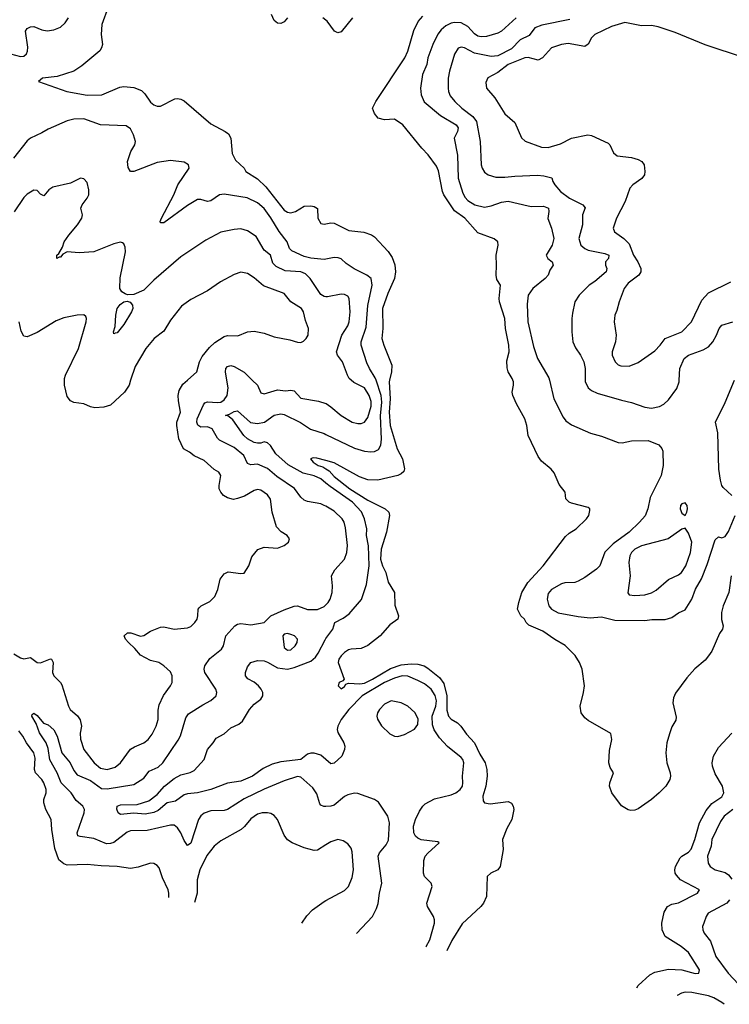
# Model space of a CAD drawing. Header units: inches. Extents: x 1552611 to 1694776, y 811966 to 917215.
# Tile 374 of 549: x 1678166 to 1682415, y 826264 to 832159. Entities that reach past the tile are written whole.
import ezdxf

# ---------------------------------------------------------------- set-up
doc = ezdxf.new("R2010")
doc.units = ezdxf.units.IN
doc.header["$MEASUREMENT"] = 0
for name, color, linetype in [('B6872', 7, 'Continuous'), ('B6873', 7, 'Continuous'), ('B6882', 7, 'Continuous'), ('B6883', 7, 'Continuous')]:
    doc.layers.add(name, color=color, linetype=linetype)

msp = doc.modelspace()

# ---------------------------------------------------------------- linework, layer by layer
at = {"layer": 'B6872', "color": 5}
for points, elevation in [([(1678130, 828362.8), (1678170, 828339.3), (1678190, 828333), (1678230, 828340.3), (1678271.1, 828311.1), (1678290, 828309.3), (1678350, 828333.4), (1678356.5, 828330), (1678365.7, 828310), (1678362, 828250), (1678370.2, 828230), (1678411.1, 828190), (1678417.7, 828177.7), (1678457.8, 828050), (1678468.6, 828030), (1678511.9, 827991.9), (1678527.5, 827967.5), (1678535.3, 827930), (1678527.8, 827887.8), (1678529.2, 827850.8), (1678550, 827790.4), (1678612.7, 827710), (1678650, 827678.8), (1678690, 827668.9), (1678736.9, 827683.1), (1678768.9, 827710), (1678829.1, 827790.9), (1678853.5, 827806.5), (1678910, 827829.3), (1678935.7, 827850), (1678959.3, 827880.7), (1678983.4, 827930), (1678994.5, 827970), (1678995, 828025), (1679002, 828058), (1679026.9, 828113.1), (1679069.7, 828170), (1679078.5, 828190), (1679079.7, 828230), (1679070, 828254), (1679029.6, 828290), (1678998.4, 828310), (1678950, 828323.1), (1678890, 828355.4), (1678855.3, 828395.3), (1678816.9, 828430), (1678799.7, 828450), (1678791.6, 828470), (1678811.3, 828488.7), (1678831.4, 828488.6), (1678890, 828469), (1678910, 828471.8), (1678950, 828499), (1679010, 828521.8), (1679030, 828524.2), (1679090, 828510.3), (1679170, 828519), (1679190, 828525.7), (1679215.6, 828550), (1679227.8, 828570), (1679233.6, 828590), (1679235.6, 828630), (1679241.5, 828638.5), (1679252.3, 828650), (1679304.2, 828675.8), (1679333.8, 828706.2), (1679352.2, 828747.8), (1679367.2, 828810), (1679390, 828841.3), (1679413.8, 828853.8), (1679490, 828843.1), (1679510, 828846), (1679537.6, 828890), (1679556.6, 828943.4), (1679592.9, 828987.1), (1679630, 829001), (1679710, 828994.8), (1679750, 829011), (1679775.3, 829030), (1679782, 829050), (1679768, 829070), (1679732.1, 829092.1), (1679703.7, 829123.7), (1679677.4, 829210), (1679667.7, 829287.7), (1679650, 829315.1), (1679610, 829343), (1679590, 829346.3), (1679570, 829341.1), (1679512.8, 829307.2), (1679470, 829292.4), (1679447.2, 829287.2), (1679410, 829295.4), (1679387.3, 829310), (1679369.6, 829330), (1679360.7, 829350), (1679359.6, 829370), (1679369.6, 829430), (1679358, 829450), (1679330, 829466.9), (1679270, 829519.8), (1679210, 829548.7), (1679182.6, 829570), (1679146, 829590), (1679119.9, 829650), (1679106.5, 829730), (1679107.6, 829750), (1679129, 829810), (1679116.8, 829876.8), (1679115, 829910), (1679120.8, 829939.2), (1679143.8, 829976.2), (1679170.9, 830000)], 880), ([(1678830.3, 830000), (1678820.6, 829970), (1678793.8, 829930), (1678710, 829850.7), (1678670, 829840.2), (1678615.2, 829835.2), (1678590, 829840.9), (1678550, 829858.2), (1678490, 829868), (1678470, 829876.3), (1678450, 829903.7), (1678434.6, 829970), (1678434.6, 830000)], 880), ([(1680000, 829245.6), (1679990, 829251.4), (1679970, 829260.6), (1679890, 829274.2), (1679870, 829281.8), (1679850, 829300.9), (1679811.5, 829351.5), (1679705, 829425), (1679650, 829472.2), (1679590, 829497.9), (1679550, 829494), (1679530, 829502), (1679508.9, 829550), (1679450, 829598.7), (1679362.4, 829642.4), (1679350, 829654.3), (1679318.3, 829710), (1679290, 829721.3), (1679250, 829719.8), (1679231.9, 829731.9), (1679226.4, 829750), (1679229.3, 829770), (1679266.2, 829853.8), (1679275.4, 829864.6), (1679290, 829870.9), (1679350, 829866.5), (1679370, 829869.6), (1679390, 829882.2), (1679409.2, 829910), (1679414.2, 829954.2), (1679407, 830000)], 860), ([(1679558.7, 830000), (1679589.1, 829970), (1679610, 829924.4), (1679630, 829919), (1679710, 829943.5), (1679757.9, 829937.9), (1679790, 829941.3), (1679810, 829936.4), (1679850, 829893), (1679955.2, 829875.2), (1680000, 829860.6)], 860), ([(1680000, 829385.1), (1679970, 829410.4), (1679930, 829429), (1679863.7, 829443.7), (1679773.4, 829493.4), (1679699, 829559), (1679667.4, 829610), (1679650, 829626.2), (1679630, 829631.7), (1679610, 829623.8), (1679590, 829623.1), (1679570, 829628), (1679529.7, 829649.7), (1679508.9, 829668.9), (1679442.5, 829762.5), (1679410, 829788.8), (1679398, 829790), (1679423.2, 829796.8), (1679450, 829814.2), (1679470, 829817.1), (1679548, 829748), (1679590, 829741.5), (1679630.9, 829750), (1679690, 829791), (1679730, 829798.4), (1679750, 829795), (1679848.2, 829748.2), (1679907.1, 829707.1), (1679990, 829681), (1680000, 829676.1)], 840), ([(1680000, 829519.4), (1679945.8, 829534.2), (1679923.5, 829536.5), (1679908, 829530), (1679923.1, 829510), (1679953, 829490), (1679981.7, 829481.7), (1680000, 829470.5)], 820), ([(1680000, 827448.1), (1679987.5, 827447.5), (1679970, 827455.6), (1679964, 827464), (1679945, 827525), (1679920.7, 827560.7), (1679850, 827623.5), (1679830, 827628.3), (1679750, 827602.8), (1679630, 827552.9), (1679510, 827494.7), (1679410, 827430.7), (1679390, 827424), (1679310, 827421.8), (1679270, 827408.4), (1679250, 827392.8), (1679236.2, 827370), (1679191.1, 827228.9), (1679170, 827214.7), (1679150, 827245.6), (1679131.4, 827291.4), (1679110, 827320.7), (1679090, 827335.7), (1679070, 827337.3), (1678930, 827303.9), (1678830, 827303.5), (1678810, 827295.4), (1678730, 827232.9), (1678710, 827226.6), (1678685.8, 827225.8), (1678610, 827257.7), (1678527.8, 827267.8), (1678513.3, 827273.3), (1678511.1, 827290), (1678553, 827410), (1678554.8, 827430), (1678544.1, 827450), (1678503.4, 827483.4), (1678474.4, 827530), (1678414, 827590), (1678390.8, 827650.8), (1678347.3, 827727.3), (1678336.3, 827796.3), (1678325.1, 827830), (1678285.6, 827890), (1678264.7, 827944.7), (1678238, 827990), (1678240.1, 827999.9), (1678250, 828008), (1678270, 827992.9), (1678308.1, 827948.1), (1678337.5, 827937.5), (1678370, 827907.1), (1678390.1, 827870.1), (1678418.6, 827770), (1678467.9, 827710), (1678490, 827663.6), (1678510, 827638.3), (1678590, 827604.7), (1678656, 827556), (1678690, 827554.4), (1678850, 827579.3), (1678910, 827618.6), (1678940.5, 827659.5), (1678996.1, 827683.9), (1679024, 827710), (1679114.8, 827845.2), (1679128.1, 827871.9), (1679161.6, 827978.4), (1679177.2, 828002.8), (1679262.2, 828057.8), (1679310, 828082.6), (1679341.6, 828110), (1679346.6, 828130), (1679339.8, 828150), (1679275.2, 828250), (1679271.4, 828270), (1679274.6, 828290), (1679304.9, 828335.1), (1679374.6, 828390), (1679386.3, 828410), (1679400.4, 828470), (1679453.5, 828530), (1679470, 828540.7), (1679490, 828544.8), (1679550, 828535.5), (1679630.8, 828549.2), (1679669.5, 828590), (1679750, 828626.7), (1679810, 828647.8), (1679830, 828649), (1679890, 828627.8), (1679948.7, 828628.7), (1679990, 828646), (1680000, 828656.4)], 860), ([(1680000, 827730), (1679970, 827755.2), (1679930, 827767.3), (1679910, 827768.1), (1679890, 827760.8), (1679850.1, 827729.9), (1679730, 827715.8), (1679678.1, 827701.9), (1679624.1, 827675.9), (1679560.3, 827630), (1679490, 827600.2), (1679410, 827587.9), (1679310, 827549.9), (1679230, 827529.9), (1679170, 827523.7), (1679150, 827517.5), (1679099.7, 827480.3), (1679049.3, 827470.7), (1678994.7, 827425.3), (1678970, 827412.7), (1678917.3, 827402.7), (1678850, 827407.5), (1678770, 827400.2), (1678755.3, 827410), (1678747.7, 827432.3), (1678749.7, 827450), (1678770, 827459.2), (1678870, 827459.6), (1678938.5, 827481.5), (1678990, 827519.3), (1679032.2, 827570), (1679090, 827616.4), (1679130, 827637.3), (1679187.6, 827652.4), (1679210, 827664.7), (1679269.8, 827730), (1679289.8, 827790.2), (1679325.1, 827830), (1679342.5, 827857.5), (1679390, 827884.2), (1679430, 827919.5), (1679479, 827941), (1679501, 827959), (1679542.8, 828030), (1679570, 828060.2), (1679609.7, 828090), (1679621.5, 828110), (1679620.9, 828130), (1679612, 828150), (1679596, 828170), (1679570, 828192), (1679533, 828213), (1679517.6, 828230), (1679518.3, 828250), (1679530, 828284), (1679549.7, 828310), (1679590, 828322.6), (1679630, 828319.8), (1679650, 828313), (1679710, 828279.1), (1679770, 828271.1), (1679810, 828280.3), (1679910, 828317.6), (1679937.3, 828342.7), (1679954, 828366), (1679994.4, 828445.6), (1680000, 828453.3)], 840), ([(1679059.1, 826903.7), (1679059.8, 826930), (1679055, 826950), (1679021.6, 827021.6), (1679000.4, 827080.4), (1678990, 827095.1), (1678970, 827107.3), (1678949.6, 827109.6), (1678875.8, 827084.2), (1678830, 827077.7), (1678749.9, 827089.9), (1678653, 827093), (1678570, 827101.4), (1678450, 827098), (1678430, 827104.2), (1678400.6, 827130), (1678376.4, 827196.4), (1678358.7, 827310), (1678355, 827370), (1678323.5, 827430), (1678310.9, 827470), (1678311, 827490), (1678324.2, 827530), (1678323.8, 827550), (1678310.6, 827590), (1678299, 827610), (1678259.7, 827650), (1678254.3, 827670), (1678257.7, 827737.7), (1678251.1, 827770), (1678206, 827830), (1678184.6, 827870), (1678161.1, 827901.1)], 880), ([(1680000, 827218.8), (1679950, 827187.8), (1679930, 827185.1), (1679870, 827200.5), (1679797, 827230), (1679769.2, 827249.2), (1679750, 827277.6), (1679710.6, 827370.6), (1679690, 827394.7), (1679670, 827406.6), (1679650, 827410.9), (1679618, 827410), (1679590, 827402.2), (1679550, 827375), (1679512.2, 827327.8), (1679492, 827310), (1679370, 827242.9), (1679330, 827210.9), (1679285.7, 827154.3), (1679244.2, 827070), (1679229.6, 827010), (1679229.5, 826930), (1679212.3, 826873.3)], 880), ([(1679855.3, 826749.3), (1679885.9, 826794.1), (1679918.7, 826830), (1679990, 826879.5), (1680000, 826885.1)], 880)]:
    msp.add_lwpolyline(points, dxfattribs=dict(at, elevation=elevation))
at = {"layer": 'B6872', "color": 5, "elevation": 860}
msp.add_lwpolyline([(1679770, 828483.5), (1679750, 828480.7), (1679741.3, 828470), (1679750, 828400.7), (1679770, 828383.6), (1679790, 828386.7), (1679816, 828410), (1679826.9, 828430), (1679829.7, 828450), (1679810.9, 828470), (1679790, 828478.5)], close=True, dxfattribs=at)
at = {"layer": 'B6873', "color": 5}
for points, elevation in [([(1678694.9, 832234.9), (1678658.4, 832130), (1678653.8, 832070), (1678660.9, 832010), (1678656.4, 831990), (1678646.4, 831973.6), (1678538, 831882), (1678489.8, 831850.2), (1678390, 831818.2), (1678302, 831810), (1678278, 831790), (1678448, 831730), (1678570, 831707.8), (1678658.8, 831710), (1678765.2, 831754.8), (1678790, 831759.8), (1678850, 831753.2), (1678894.9, 831734.9), (1678914.8, 831714.8), (1678950, 831665.6), (1678970, 831649.5), (1678990, 831640.9), (1679010, 831640.9), (1679094.7, 831685.3), (1679110, 831688), (1679130, 831684), (1679150, 831673.7), (1679310, 831535.5), (1679396.9, 831490), (1679415.5, 831475.5), (1679429.8, 831449.8), (1679438.3, 831358.3), (1679457.7, 831317.7), (1679509.4, 831270), (1679520.9, 831250), (1679590, 831206.2), (1679639.3, 831159.3), (1679750, 831019.4), (1679770, 831005.8), (1679790, 831002.9), (1679818, 831010), (1679870, 831042), (1679910, 831045.1), (1679930, 831040.7), (1679949.5, 831029.5), (1679951.8, 830970), (1679970, 830939.3), (1679990, 830934), (1680000, 830936.3)], 820), ([(1678110, 831953.8), (1678170, 831938), (1678190, 831940.9), (1678205.8, 831954.2), (1678213.1, 831970), (1678213.9, 831993.9), (1678200.7, 832090), (1678210, 832106.8), (1678230, 832116.3), (1678250, 832118), (1678299, 832099), (1678330, 832093.1), (1678370, 832098.9), (1678410, 832114), (1678439.1, 832140.9), (1678458.3, 832170)], 840), ([(1679769.3, 832170.7), (1679750, 832146), (1679730, 832136), (1679710, 832138.8), (1679690, 832154.8), (1679673.4, 832190)], 820), ([(1680000, 832155.6), (1679981, 832170)], 820), ([(1680000, 830725.8), (1679990, 830724), (1679910, 830730.9), (1679870, 830741.5), (1679796.2, 830776.2), (1679781.2, 830790), (1679767.7, 830830), (1679719.1, 830890), (1679670, 830973.3), (1679630, 831027.9), (1679590, 831063.1), (1679527.2, 831092.8), (1679390, 831114), (1679362, 831110), (1679310, 831075.5), (1679290, 831069.8), (1679250, 831083), (1679230, 831082.4), (1679170, 831046.4), (1679030, 830942.2), (1679010, 830942.7), (1679008, 830950), (1679015.6, 830970), (1679088.6, 831111.4), (1679113.8, 831170), (1679181.4, 831270), (1679177.2, 831290), (1679150, 831306), (1679070, 831315.6), (1678990, 831303.5), (1678850, 831249.5), (1678829.5, 831249.5), (1678815.1, 831275.1), (1678812, 831310), (1678831.3, 831370), (1678856.3, 831410), (1678859.1, 831430), (1678847.2, 831470), (1678830, 831505.1), (1678802.8, 831522.8), (1678650, 831529.8), (1678550, 831565.6), (1678490, 831564.1), (1678450, 831552.7), (1678336.4, 831503.6), (1678298.9, 831481.1), (1678230, 831449.7), (1678210, 831434.2), (1678129.6, 831330.4)], 840), ([(1680000, 830500.7), (1679990, 830501.5), (1679970, 830514.3), (1679905.6, 830610), (1679877.6, 830637.6), (1679849.9, 830649.9), (1679755, 830655), (1679701.8, 830681.8), (1679682.1, 830702.1), (1679668.4, 830748.4), (1679630, 830779.1), (1679581.5, 830861.5), (1679530, 830895.5), (1679490, 830906), (1679450, 830903.2), (1679370, 830887.2), (1679281.2, 830838.8), (1679130, 830738.4), (1678970, 830599.7), (1678910, 830538.8), (1678850, 830513.8), (1678812.3, 830512.3), (1678797.6, 830517.6), (1678778.3, 830530), (1678766.2, 830550), (1678766.8, 830613.2), (1678800.3, 830770), (1678797.8, 830797.8), (1678790, 830817.2), (1678782.5, 830822.5), (1678770, 830827), (1678730, 830816.9), (1678610, 830768.6), (1678522.7, 830762.7), (1678450, 830768.7), (1678424.7, 830755.3), (1678410, 830738), (1678402, 830738), (1678388.9, 830728.9), (1678389.3, 830750), (1678400.4, 830759.6), (1678422, 830798), (1678433.3, 830830), (1678461, 830870), (1678512.8, 830930), (1678537.8, 830970), (1678542.7, 830990), (1678532.8, 831030), (1678540.4, 831050), (1678571, 831090), (1678579.7, 831110), (1678580.1, 831140.1), (1678570, 831184), (1678550, 831206), (1678530, 831209.4), (1678470, 831179.7), (1678364, 831156), (1678340.1, 831139.9), (1678310, 831104.5), (1678290, 831115.1), (1678270, 831136.9), (1678250, 831138.5), (1678210, 831115.1), (1678190, 831094), (1678132, 831008)], 860), ([(1679170.9, 830000), (1679227.6, 830050), (1679243.1, 830110), (1679258, 830142), (1679303.2, 830196.8), (1679334.6, 830225.4), (1679390, 830261.8), (1679410, 830268.1), (1679473, 830267), (1679530, 830290.3), (1679570, 830293.7), (1679630, 830281.3), (1679690, 830260.3), (1679783.1, 830243.1), (1679830, 830227.7), (1679850, 830227.3), (1679864.8, 830235.2), (1679881.2, 830250), (1679892.7, 830270), (1679896, 830310), (1679877.8, 830357.8), (1679864.6, 830410), (1679852.7, 830430), (1679790, 830468.9), (1679750, 830520.3), (1679626.1, 830566.1), (1679570, 830613.3), (1679530, 830639.7), (1679490, 830648.4), (1679450, 830633.7), (1679369.2, 830589.2), (1679290, 830535.8), (1679190, 830484), (1679135.8, 830444.2), (1679070, 830359.5), (1679030, 830294), (1678972.2, 830250), (1678922, 830190), (1678857.2, 830082.8), (1678830.3, 830000)], 880), ([(1678434.6, 830000), (1678434.6, 830010), (1678440.7, 830030), (1678517.3, 830190), (1678564.7, 830350), (1678566.3, 830370), (1678562, 830382), (1678550, 830391.1), (1678511, 830391), (1678430, 830374), (1678384.2, 830355.8), (1678270, 830286.6), (1678210, 830261.2), (1678190, 830265.2), (1678174.2, 830294.2), (1678162.4, 830350)], 880), ([(1679407, 830000), (1679399.2, 830050), (1679400.5, 830070), (1679410, 830083), (1679430, 830088.5), (1679450, 830083.1), (1679510, 830048.1), (1679558.7, 830000)], 860)]:
    msp.add_lwpolyline(points, dxfattribs=dict(at, elevation=elevation))
at = {"layer": 'B6873', "color": 5, "elevation": 860}
msp.add_lwpolyline([(1678730, 830278), (1678727.6, 830290), (1678737.2, 830322.8), (1678741.1, 830390), (1678749.8, 830430), (1678767, 830453), (1678790, 830469.2), (1678810, 830473.1), (1678827.2, 830467.2), (1678841.3, 830450), (1678842.9, 830430), (1678835.9, 830410), (1678790, 830334), (1678750, 830283.7), (1678736.9, 830283.1)], close=True, dxfattribs=at)
at = {"layer": 'B6882', "color": 5}
for points, elevation in [([(1680381.3, 830000), (1680378.9, 829990), (1680384.8, 829890), (1680378.2, 829810), (1680383.7, 829730), (1680426.8, 829590), (1680458.2, 829530), (1680470.6, 829470), (1680465.3, 829454.7), (1680450, 829439.2), (1680430, 829429.4), (1680310, 829402.5), (1680250, 829403.2), (1680201.2, 829421.2), (1680050, 829505.8), (1680000, 829519.4)], 820), ([(1680000, 829676.1), (1680170, 829593.2), (1680230, 829576.5), (1680268.7, 829571.3), (1680290, 829573.6), (1680314.1, 829585.9), (1680328.2, 829611.8), (1680331.5, 829648.5), (1680326.9, 829786.9), (1680335, 829870), (1680330.8, 829910), (1680300.1, 830000)], 840), ([(1680000, 829860.6), (1680000.4, 829860.4), (1680030, 829840.9), (1680090, 829789.2), (1680156.4, 829750), (1680190, 829740.6), (1680210, 829740.6), (1680230, 829749.2), (1680250, 829777.4), (1680270, 829845.5), (1680270, 829874), (1680258.4, 829910), (1680230, 829955.2), (1680166.9, 829986.9), (1680151.5, 830000)], 860), ([(1682426.4, 828830), (1682412.2, 828730), (1682378.5, 828650), (1682367.6, 828610), (1682368.5, 828568.5), (1682378.7, 828530), (1682374.7, 828510), (1682356.6, 828483.4), (1682310, 828378.9), (1682291.1, 828350), (1682270, 828323.5), (1682207.7, 828272.3), (1682161.5, 828218.5), (1682093.6, 828126.4), (1682080.2, 828099.8), (1682077.4, 828070), (1682097.6, 827982.4), (1682094.1, 827965.9), (1682070, 827925.5), (1682056.1, 827883.9), (1682041.8, 827830), (1682035.8, 827770), (1682040.3, 827710), (1682060.5, 827650), (1682063.2, 827630), (1682059.3, 827610), (1682035.6, 827570), (1681995.6, 827530), (1681948.5, 827490), (1681870, 827434.6), (1681850, 827426.7), (1681825.1, 827425.1), (1681808.8, 827428.8), (1681770, 827453), (1681711.3, 827530), (1681697.5, 827570), (1681699.7, 827590), (1681722.6, 827650), (1681701.4, 827681.4), (1681693.5, 827710), (1681697.1, 827782.9), (1681712, 827850), (1681705.8, 827885.8), (1681570, 827963.5), (1681550, 827978.9), (1681527.8, 828010), (1681522.2, 828050), (1681542.1, 828130), (1681547.1, 828170), (1681533.8, 828270), (1681518.5, 828310), (1681491.8, 828351.8), (1681432.7, 828412.7), (1681370, 828447.9), (1681299, 828499), (1681214.3, 828534.3), (1681198.4, 828550), (1681188.2, 828570), (1681167, 828590), (1681147.4, 828630), (1681153.8, 828670), (1681173.2, 828730), (1681208.2, 828790), (1681299.6, 828890), (1681434.6, 829065.4), (1681455.8, 829084.2), (1681497.3, 829110), (1681559.3, 829170), (1681574.4, 829190), (1681579.9, 829219.9), (1681579.1, 829230), (1681570, 829239.1), (1681470, 829263.8), (1681456, 829270), (1681436, 829290), (1681431.3, 829330), (1681396.3, 829376.3), (1681365.8, 829445.8), (1681347.6, 829467.6), (1681290, 829515.5), (1681270, 829544), (1681210.3, 829670), (1681202.4, 829730), (1681190.3, 829770), (1681140, 829860), (1681118.6, 829910), (1681114.9, 829930), (1681122.8, 829970), (1681122.2, 829990), (1681118.7, 830000)], 820), ([(1681338.2, 830000), (1681364.7, 829890), (1681419.6, 829779.6), (1681437.1, 829757.1), (1681470, 829732.6), (1681583.7, 829683.7), (1681650, 829666), (1681750, 829627.6), (1681773.4, 829626.6), (1681830, 829637), (1681930, 829638.9), (1681992.9, 829612.9), (1682011.7, 829591.7), (1682016.5, 829576.5), (1682019.5, 829490), (1682007.8, 829430), (1681941.7, 829298.3), (1681927.5, 829230), (1681910.5, 829189.5), (1681877.1, 829150), (1681814.6, 829090), (1681719, 829021), (1681670, 828971.1), (1681639, 828890), (1681620.3, 828870), (1681550, 828819.2), (1681510, 828797.2), (1681490, 828789.7), (1681430, 828788.4), (1681410, 828782.3), (1681350, 828747.6), (1681330, 828722.9), (1681323.5, 828690), (1681333.7, 828650), (1681350.2, 828630), (1681390, 828608.1), (1681510, 828585.7), (1681582.8, 828577.2), (1681650, 828583.6), (1681730, 828563.6), (1681910, 828562.5), (1681951.8, 828568.2), (1682030, 828567.2), (1682070, 828579.6), (1682110, 828607.3), (1682150, 828624.9), (1682190.6, 828689.4), (1682212.7, 828750), (1682249, 828811), (1682282.8, 828897.2), (1682330, 829044.9), (1682350, 829062), (1682370, 829056.3), (1682390, 829064.9), (1682410, 829094.8), (1682450, 829191.3)], 840), ([(1681552.6, 830000), (1681552.7, 829992.7), (1681570, 829955.5), (1681590, 829939.5), (1681623.7, 829923.7), (1681770, 829880.2), (1681830, 829868.1), (1681910, 829839.1), (1681950, 829833.6), (1681996.8, 829843.2), (1682022.7, 829857.3), (1682050, 829883), (1682101.6, 829950), (1682114.3, 829990), (1682114.8, 830000)], 860), ([(1682429.7, 829310), (1682377.6, 829357.6), (1682369.8, 829370), (1682361.4, 829401.4), (1682352.7, 829467.3), (1682345.4, 829685.4), (1682333.2, 829750), (1682390, 829866.8), (1682446.1, 830000)], 840), ([(1680000, 829470.5), (1680018.9, 829458.9), (1680050, 829423.7), (1680143.4, 829350), (1680250, 829282.7), (1680355.3, 829230), (1680375.9, 829210), (1680380.2, 829190), (1680363.1, 829090), (1680330.2, 828989.8), (1680327.2, 828930), (1680338.5, 828890), (1680357.6, 828850), (1680372.2, 828792.2), (1680409.7, 828730), (1680412.9, 828652.9), (1680433.3, 828590), (1680429.6, 828570), (1680383.2, 828536.8), (1680325.1, 828470), (1680250, 828412.5), (1680210, 828393.7), (1680150, 828391.3), (1680134.5, 828385.5), (1680110, 828370.3), (1680090, 828350.3), (1680077.4, 828330), (1680073.8, 828310), (1680109.5, 828210.5), (1680100.2, 828199.8), (1680079.3, 828190), (1680072.7, 828170), (1680090, 828152.7), (1680110, 828166.6), (1680119.1, 828180.9), (1680134.1, 828185.9), (1680202.4, 828182.4), (1680230, 828187.5), (1680278.7, 828210), (1680385.7, 828274.3), (1680450, 828297.3), (1680510, 828303.1), (1680550, 828301.5), (1680588.9, 828290), (1680610, 828276), (1680680.6, 828220.6), (1680705, 828185), (1680723.6, 828110), (1680724.5, 828024.5), (1680732.7, 827990), (1680750, 827970.8), (1680788.5, 827948.5), (1680808.4, 827930), (1680841, 827881), (1680889.2, 827830), (1680921.6, 827761.6), (1680952.4, 827710), (1680964.1, 827670), (1680964.3, 827630), (1680957, 827570), (1680939.8, 827510), (1680942, 827482), (1680950, 827469.7), (1680983.6, 827463.6), (1681090, 827478), (1681110, 827469.3), (1681121.6, 827450), (1681124.2, 827430), (1681113.5, 827370), (1681082.8, 827317.2), (1681056.3, 827250), (1681060.5, 827190), (1681043.6, 827090), (1681029.4, 827070), (1680987, 827050), (1680966, 827030), (1680960.3, 826910), (1680942.4, 826870), (1680926.4, 826850), (1680814.9, 826745.1), (1680753.6, 826646.4), (1680723.2, 826584.7)], 820), ([(1680000, 828453.3), (1680041.3, 828510), (1680053.3, 828550), (1680103.3, 828576.7), (1680138.4, 828601.6), (1680213.2, 828686.8), (1680241.7, 828778.3), (1680259.2, 828890), (1680253.8, 829010), (1680243, 829070), (1680245.2, 829110), (1680230.3, 829170.3), (1680211.8, 829211.8), (1680159.2, 829270), (1680024.5, 829364.5), (1680000, 829385.1)], 840), ([(1680000, 828656.4), (1680013.1, 828670), (1680026, 828690), (1680037.2, 828730), (1680038.7, 828770), (1680032.1, 828830), (1680053.8, 828866.2), (1680110.4, 828929.6), (1680124.9, 828970), (1680128.3, 829011.7), (1680116.2, 829116.2), (1680109, 829150), (1680096.5, 829170), (1680050, 829216.8), (1680000, 829245.6)], 860), ([(1680598.2, 826608.8), (1680599.8, 826610), (1680622.5, 826650), (1680649.8, 826750), (1680649.8, 826770), (1680643.9, 826790), (1680608.2, 826850), (1680604.7, 826870), (1680635.1, 826970), (1680629.5, 826990), (1680589.6, 827030), (1680584.2, 827050), (1680585.3, 827125.3), (1680594.7, 827150), (1680610, 827168.4), (1680677.2, 827230), (1680670, 827237.2), (1680570.4, 827249.6), (1680550, 827258), (1680536.9, 827270), (1680526, 827290), (1680523.5, 827330), (1680535.8, 827370), (1680560.2, 827419.8), (1680579.1, 827450), (1680594.9, 827465.1), (1680650, 827494.7), (1680750, 827517.4), (1680777.7, 827530), (1680803.5, 827550), (1680816.8, 827570), (1680820.3, 827590), (1680816.8, 827630), (1680825, 827710), (1680819.9, 827730), (1680810, 827742.5), (1680727.5, 827807.5), (1680679.2, 827859.2), (1680647, 827907), (1680637, 827937), (1680635, 827990), (1680657.8, 828050), (1680661.2, 828081.2), (1680653.1, 828113.1), (1680630, 828151.2), (1680590, 828183.6), (1680550, 828203.6), (1680490, 828228.7), (1680456, 828230), (1680410, 828215.9), (1680350.9, 828190), (1680216.1, 828110), (1680136.8, 828030), (1680091, 827970), (1680071.2, 827930), (1680067.3, 827910), (1680071.2, 827891.2), (1680106.7, 827830), (1680112, 827810), (1680110.4, 827790), (1680094.9, 827750), (1680050, 827707.8), (1680030, 827704.7), (1680000, 827730)], 840), ([(1681861.2, 826361.9), (1681870, 826376.4), (1681939.7, 826440.3), (1681970, 826455.7), (1682050, 826475.4), (1682130, 826471.2), (1682210, 826448.4), (1682232, 826450), (1682235.6, 826470), (1682170, 826573.4), (1682125.8, 826610), (1682031.4, 826670), (1682013.2, 826710), (1682011, 826750), (1682024.6, 826815.4), (1682045.5, 826850), (1682070, 826863.1), (1682110, 826871.8), (1682223.8, 826930), (1682237.1, 826950), (1682123.6, 827010), (1682097.9, 827037.9), (1682091.1, 827050), (1682088.3, 827070), (1682092.6, 827090), (1682119.9, 827140.1), (1682130, 827151.4), (1682170, 827174.3), (1682186.6, 827193.4), (1682209.1, 827250), (1682237.4, 827350), (1682276, 827424), (1682310, 827466.2), (1682370, 827506.6), (1682381.6, 827530), (1682373.8, 827570), (1682330, 827643.6), (1682313.9, 827690), (1682312.1, 827710), (1682320.5, 827750), (1682350, 827801.5), (1682430, 827887.8)], 820), ([(1680182.8, 826687.9), (1680278.3, 826790), (1680303.3, 826836.7), (1680313, 826867), (1680320.7, 826930), (1680334.4, 826990), (1680312.8, 827150), (1680320.4, 827170), (1680360.7, 827219.3), (1680374.1, 827245.9), (1680380.6, 827350), (1680370, 827389.6), (1680313.5, 827473.5), (1680289.7, 827489.7), (1680190, 827526.3), (1680170, 827528.3), (1680130, 827518.7), (1680110, 827508.7), (1680050, 827456.8), (1680029.7, 827449.7), (1680000, 827448.1)], 860), ([(1682436.6, 827430), (1682384.1, 827390), (1682361.8, 827358.2), (1682311.4, 827250), (1682307.3, 827210), (1682284.1, 827150), (1682287.9, 827110), (1682300.3, 827090), (1682329.6, 827069.6), (1682390, 827052.7), (1682410, 827040.2), (1682430, 827014)], 840), ([(1680000, 826885.1), (1680110, 826945.7), (1680134.3, 826970), (1680156.8, 827023.2), (1680164.4, 827070), (1680156.5, 827176.5), (1680150, 827198), (1680130, 827224.5), (1680103.5, 827243.5), (1680070, 827251.1), (1680030, 827237.4), (1680000, 827218.8)], 880), ([(1682416.4, 826890), (1682399.5, 826870), (1682289.1, 826810), (1682275.9, 826790), (1682261.6, 826750), (1682255.2, 826730), (1682255.8, 826710), (1682265.5, 826690), (1682301.9, 826641.9), (1682335.2, 826550), (1682407.6, 826450), (1682470, 826383.8)], 840), ([(1682384, 826264), (1682370, 826275.4), (1682323.2, 826303.2), (1682290, 826314.2), (1682190, 826333.9), (1682150, 826336.2), (1682128.6, 826331.4), (1682102.4, 826317.6), (1682102.1, 826317.2)], 840)]:
    msp.add_lwpolyline(points, dxfattribs=dict(at, elevation=elevation))
at = {"layer": 'B6882', "color": 5, "elevation": 860}
for points in [[(1682150, 829266), (1682130, 829260.9), (1682123.1, 829250), (1682121.3, 829230), (1682130, 829204), (1682150, 829191.3), (1682161.2, 829210), (1682164.5, 829230), (1682163.7, 829250)], [(1682150, 829115.3), (1682130, 829109.3), (1682049, 829051), (1681890, 829009.9), (1681850.1, 828989.9), (1681829.5, 828970), (1681820.1, 828950), (1681813.8, 828910), (1681821.2, 828830), (1681806.7, 828726.7), (1681816.4, 828716.4), (1681850, 828711.6), (1681910, 828716), (1681950, 828727.8), (1681976.3, 828743.7), (1682051.6, 828808.4), (1682110, 828836.1), (1682128.2, 828850), (1682154.8, 828890), (1682183.5, 828970), (1682190.9, 829030), (1682170, 829085.2)], [(1680390, 828080.3), (1680350, 828060.9), (1680320.3, 828030), (1680309, 828010), (1680305.3, 827990), (1680308.8, 827971.2), (1680331.8, 827931.8), (1680383.2, 827883.2), (1680410, 827870.3), (1680430, 827868.4), (1680470, 827879), (1680530, 827912), (1680550, 827938.4), (1680552.3, 827972.3), (1680531.8, 828011.8), (1680489.8, 828049.8), (1680449.3, 828070)]]:
    msp.add_lwpolyline(points, close=True, dxfattribs=at)
at = {"layer": 'B6883', "color": 5}
for points, elevation in [([(1680158.9, 832170), (1680090, 832086.7), (1680070, 832080.4), (1680050.8, 832090), (1680007.3, 832150), (1680000, 832155.6)], 820), ([(1681118.7, 830000), (1681115.2, 830010), (1681090.2, 830050), (1681085.6, 830074.4), (1681083.2, 830116.8), (1681096.3, 830170), (1681095, 830210), (1681075.4, 830310), (1681070.2, 830370), (1681039.1, 830470), (1681037.2, 830490), (1681044.9, 830570), (1681023.4, 830603.4), (1681018.3, 830630), (1681021.7, 830690), (1681018.5, 830750), (1681030.3, 830810), (1681028.5, 830830), (1681007.1, 830847.1), (1680910, 830882.9), (1680830.9, 830970), (1680770, 831014.6), (1680706.4, 831110), (1680697.7, 831130), (1680673.2, 831253.2), (1680661.3, 831281.3), (1680612.6, 831350), (1680573.7, 831390), (1680460.3, 831530), (1680410, 831562.8), (1680350, 831559.6), (1680313.4, 831570), (1680290, 831597.3), (1680278.7, 831630), (1680298, 831670), (1680471.3, 831930), (1680490.1, 831969.9), (1680525.2, 832094.8), (1680551.6, 832148.4), (1680579.5, 832180.5)], 820), ([(1681139.6, 832170), (1681050, 832089.8), (1681030, 832079.3), (1680960.9, 832059.1), (1680930, 832055.9), (1680910, 832061.2), (1680890, 832075), (1680850, 832117.7), (1680810, 832139.7), (1680770, 832143.2), (1680750, 832138.7), (1680718.1, 832121.9), (1680690, 832098.9), (1680670, 832073.1), (1680639, 832010), (1680610.1, 831930), (1680603.5, 831890), (1680578.3, 831830), (1680565.6, 831750), (1680569.2, 831710), (1680587.9, 831667.9), (1680686.3, 831586.3), (1680779.1, 831530), (1680792.1, 831512.1), (1680786.7, 831490), (1680766.9, 831450), (1680787.3, 831347.3), (1680790.8, 831210), (1680819.9, 831119.9), (1680833.9, 831093.9), (1680850, 831075.8), (1680892.2, 831050), (1680950, 831036.8), (1680990, 831043.7), (1681050, 831067.5), (1681090, 831072.9), (1681210, 831044.1), (1681230, 831040.6), (1681302.5, 831042.5), (1681333.2, 831030), (1681335.2, 831010), (1681327.9, 830967.9), (1681351.1, 830911.1), (1681365.3, 830850), (1681354.7, 830810), (1681318.7, 830750), (1681328.4, 830730), (1681354.4, 830710), (1681360.4, 830690), (1681341.3, 830658.7), (1681330, 830629.5), (1681312.7, 830610), (1681238, 830550), (1681210.2, 830510), (1681204.5, 830455.5), (1681209.4, 830350), (1681243.4, 830203.4), (1681266, 830130), (1681334.6, 830014.6), (1681338.2, 830000)], 840), ([(1681459.9, 832160.1), (1681292.9, 832127.1), (1681250, 832110.6), (1681216.2, 832063.8), (1681162.2, 832037.8), (1681110, 831984.2), (1681030, 831943.1), (1680990, 831939.6), (1680890, 831959.4), (1680829.2, 831990.8), (1680810, 831995.3), (1680791.1, 831988.9), (1680770, 831952.3), (1680739.4, 831850), (1680731.7, 831808.3), (1680730.9, 831750), (1680733.5, 831730), (1680744.2, 831704.2), (1680771.1, 831670), (1680812.9, 831630), (1680879.1, 831579.1), (1680901.8, 831550), (1680923.2, 831430), (1680928.4, 831290), (1680934.4, 831270), (1680950, 831245.7), (1680970.2, 831230.2), (1681016.9, 831216.9), (1681070, 831216), (1681130, 831222.5), (1681267.3, 831227.3), (1681304.9, 831224.9), (1681352.8, 831212.8), (1681358.8, 831190), (1681370.7, 831170), (1681404.9, 831130), (1681457.6, 831090), (1681538.7, 831050), (1681552.5, 831032.5), (1681536.8, 830990), (1681535, 830930), (1681513.2, 830850), (1681526.4, 830810), (1681549.5, 830789.5), (1681570, 830779.1), (1681670, 830759.1), (1681692.7, 830750), (1681692.2, 830730), (1681674.4, 830710), (1681673.7, 830690), (1681681.7, 830670), (1681676.9, 830650), (1681610, 830592.4), (1681576, 830570), (1681516, 830510), (1681490.3, 830470), (1681477.1, 830402.9), (1681472.8, 830370), (1681472.9, 830290), (1681478.9, 830230), (1681493.6, 830193.6), (1681524.9, 830150), (1681543.1, 830110), (1681551.5, 830070), (1681552.6, 830000)], 860), ([(1682505.6, 831930), (1682270, 832009.5), (1682090, 832083.1), (1681990, 832116.9), (1681950, 832124.5), (1681890, 832121.5), (1681790, 832142.7), (1681710, 832117.4), (1681610.2, 832069.8), (1681590, 832049.7), (1681570, 832013.1), (1681550, 831999.4), (1681450, 832017.2), (1681410, 832010.9), (1681350, 831989.7), (1681295.6, 831930), (1681270, 831916.8), (1681210, 831932.8), (1681190, 831930.6), (1681090, 831890.4), (1681030, 831843.2), (1680968.7, 831811.3), (1680957.4, 831782.6), (1680960.8, 831750), (1681011.8, 831691.8), (1681070, 831595.9), (1681130, 831543.7), (1681171, 831451), (1681191.8, 831431.8), (1681290, 831395.5), (1681330, 831393.8), (1681405, 831415), (1681470, 831450.2), (1681568.8, 831468.8), (1681590, 831465.3), (1681690, 831419.5), (1681699.5, 831410), (1681722.2, 831362.2), (1681743.6, 831343.6), (1681830, 831333.5), (1681870, 831322), (1681891.1, 831310), (1681904.6, 831290), (1681910.2, 831250), (1681906.9, 831230), (1681891.5, 831208.5), (1681837.6, 831170), (1681818.7, 831150), (1681791.5, 831070), (1681739, 830970), (1681719.6, 830910), (1681728.1, 830888.1), (1681783.7, 830850), (1681816.4, 830816.4), (1681842.2, 830750), (1681867.5, 830710), (1681885.5, 830670), (1681884.4, 830650), (1681872.8, 830630), (1681810, 830582.2), (1681785.2, 830550), (1681755.9, 830470), (1681742.2, 830417.8), (1681728.9, 830390), (1681726.3, 830350), (1681738.3, 830270), (1681732.9, 830230), (1681714.3, 830170), (1681714.3, 830150), (1681732, 830110), (1681750, 830093.4), (1681766.1, 830086.1), (1681814.6, 830085.4), (1681870, 830106), (1681970, 830176.3), (1682002, 830210), (1682030.4, 830249.6), (1682130, 830290.1), (1682188.3, 830350), (1682250, 830480.7), (1682290, 830523.2), (1682425.1, 830590)], 880), ([(1680000, 830936.3), (1680030, 830943.1), (1680050, 830940.2), (1680136.9, 830896.9), (1680226.6, 830886.6), (1680272, 830872), (1680290, 830858.9), (1680372, 830772), (1680395.4, 830735.4), (1680411.5, 830691.5), (1680415.4, 830650), (1680409.9, 830609.9), (1680370, 830519.7), (1680337.6, 830430), (1680339.7, 830310), (1680335, 830250), (1680346, 830210), (1680394.6, 830090), (1680393, 830050), (1680381.3, 830000)], 820), ([(1680300.1, 830000), (1680295, 830015), (1680261, 830070), (1680245.4, 830105.4), (1680209.9, 830210), (1680209.9, 830230.1), (1680241.4, 830318.6), (1680251.5, 830448.5), (1680277.3, 830570), (1680270, 830609.4), (1680244.5, 830630), (1680168.2, 830668.2), (1680120.3, 830700.3), (1680090, 830726.6), (1680073.6, 830733.6), (1680050, 830734.8), (1680000, 830725.8)], 840), ([(1680151.5, 830000), (1680139.8, 830010), (1680128.3, 830030), (1680099.8, 830110), (1680068.9, 830150), (1680062.2, 830170), (1680094.5, 830270), (1680130, 830326.2), (1680138.1, 830350), (1680145.3, 830410), (1680138.5, 830490), (1680130, 830503.5), (1680110, 830513.9), (1680090, 830515.2), (1680010, 830499.8), (1680000, 830500.7)], 860), ([(1682114.8, 830000), (1682118.3, 830070), (1682144.2, 830130), (1682169.8, 830150.2), (1682258.3, 830181.7), (1682290, 830200.7), (1682316.8, 830230), (1682338.5, 830270), (1682353.5, 830310), (1682370, 830330.3), (1682436.2, 830350)], 860)]:
    msp.add_lwpolyline(points, dxfattribs=dict(at, elevation=elevation))

doc.saveas('drawing.dxf')
